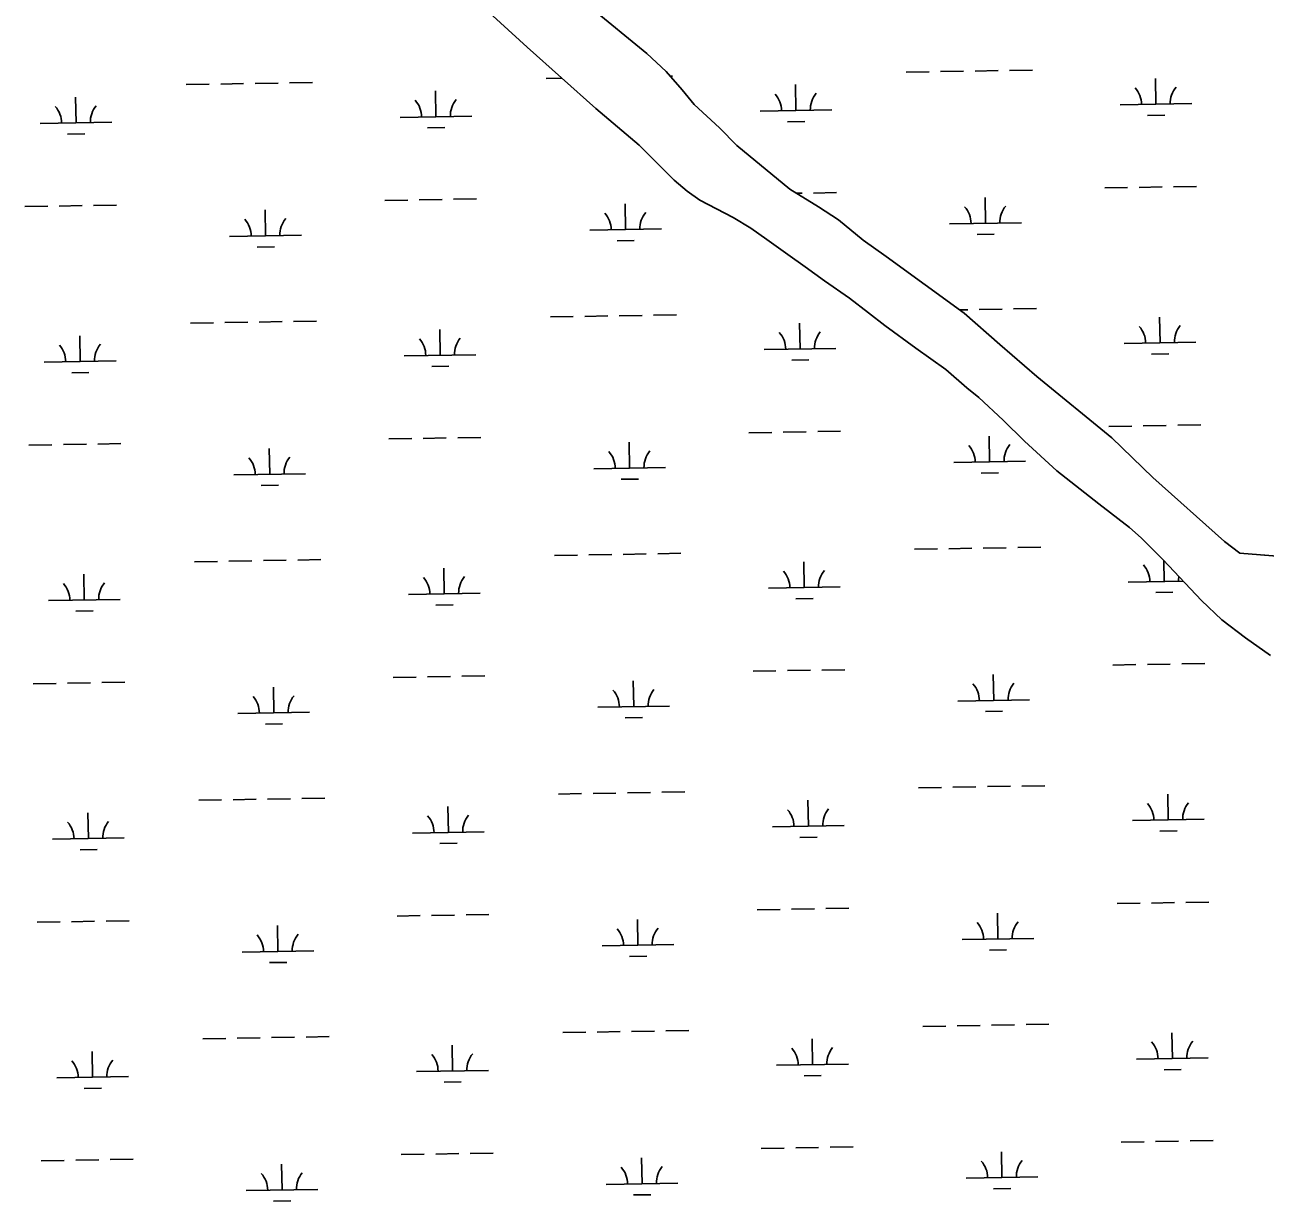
# Model space of a CAD drawing. Extents: x 3892998 to 3931244, y 278583 to 304547.
# Drawn here: x 3915584 to 3917313, y 296771 to 298411 of the extents above; entities that cross this region are included whole.
import ezdxf

# ---------------------------------------------------------------- set-up
doc = ezdxf.new("R2010")
doc.units = 0
doc.layers.add('V-TOPO-SHOR', color=7, linetype='Continuous')
doc.layers.add('V-WETL-SWMP', color=7, linetype='Continuous')

msp = doc.modelspace()

# ---------------------------------------------------------------- linework, layer by layer
at = {"layer": 'V-TOPO-SHOR'}
for points in [[(3917320.6, 297532.1), (3917286, 297556.4), (3917253, 297581.8), (3917224.6, 297608.5), (3917171.3, 297665.3), (3917140.3, 297696.2), (3917124.3, 297710.2), (3917081.4, 297743.2), (3917022.7, 297789.3), (3916977.8, 297830.8), (3916948, 297860.3), (3916914.3, 297891.7), (3916897.6, 297905.1), (3916868, 297930.6), (3916826.1, 297960.6), (3916783.1, 297992), (3916760.3, 298009.8), (3916733.6, 298030), (3916699.2, 298054.2), (3916671.9, 298074), (3916647.9, 298091.2), (3916618.7, 298112.1), (3916596.3, 298127.7), (3916571.5, 298142.7), (3916525.2, 298166.8), (3916507.7, 298179.2), (3916489.3, 298194.6), (3916470.7, 298213.4), (3916440.5, 298243.3), (3916380.2, 298294.8), (3916284.3, 298380.2), (3916221, 298438.3)], [(3916372, 298436.4), (3916451.3, 298371.5), (3916478.1, 298346.3), (3916500.5, 298320.6), (3916517.5, 298300.3), (3916535.1, 298283.8), (3916552.4, 298267.6), (3916576.7, 298243.1), (3916650.7, 298182.4), (3916690.4, 298157.5), (3916718.3, 298139.5), (3916752.7, 298111.1), (3916784.9, 298088.5), (3916893.8, 298009.5), (3916943.2, 297965.5), (3916995, 297920.8), (3917099.4, 297835.5), (3917156.9, 297780.3), (3917256.5, 297690.8), (3917278.1, 297674.5)], [(3917278.1, 297674.5), (3917428.6, 297662.7), (3917474.3, 297658.5), (3917523.6, 297649), (3917560, 297642.4), (3917602, 297635.3), (3917627.3, 297630.5), (3917766.5, 297614.3), (3917806.6, 297611.6), (3917843.9, 297608.1), (3917877.5, 297604.5), (3917979.3, 297604.8), (3918006.5, 297609.3), (3918049.5, 297623.9), (3918087.5, 297634.1), (3918166.5, 297667), (3918206.3, 297680.1), (3918248.2, 297695), (3918274.9, 297701.5), (3918297.3, 297706.8), (3918397.7, 297723.5), (3918444.4, 297728.9), (3918494.3, 297741.7)]]:
    msp.add_lwpolyline(points, dxfattribs=at)
at = {"layer": 'V-WETL-SWMP'}
for p, q in [((3916451.3, 298371.5), (3916372, 298436.4)), ((3916478.1, 298346.3), (3916451.3, 298371.5)), ((3916500.5, 298320.6), (3916478.1, 298346.3)), ((3916812.9, 298345.3), (3916844.9, 298345.8)), ((3916860.9, 298346.1), (3916892.9, 298346.7)), ((3916908.9, 298346.9), (3916940.9, 298347.5)), ((3916956.8, 298347.8), (3916988.8, 298348.3)), ((3915809.2, 298327.9), (3915841.2, 298328.5)), ((3915857.2, 298328.7), (3915889.2, 298329.3)), ((3915905.2, 298329.6), (3915937.2, 298330.1)), ((3915953.2, 298330.4), (3915985.2, 298331)), ((3916311, 298336.6), (3916332.9, 298337)), ((3916484, 298339.6), (3916487, 298339.6)), ((3916659.2, 298291.9), (3916658.6, 298327.9)), ((3917161, 298300.6), (3917160.4, 298336.5)), ((3915655.5, 298274.5), (3915654.9, 298310.5)), ((3916157.3, 298283.2), (3916156.7, 298319.2)), ((3916517.5, 298300.3), (3916500.5, 298320.6)), ((3916535.1, 298283.8), (3916517.5, 298300.3)), ((3916609.2, 298291), (3916709.2, 298292.7)), ((3917111, 298299.7), (3917211, 298301.4)), ((3915605.5, 298273.6), (3915705.5, 298275.4)), ((3916107.4, 298282.3), (3916207.3, 298284)), ((3916552.4, 298267.6), (3916535.1, 298283.8)), ((3916647.4, 298276.2), (3916671.4, 298276.6)), ((3917149.3, 298284.9), (3917173.3, 298285.3)), ((3915643.8, 298258.9), (3915667.8, 298259.3)), ((3916145.6, 298267.5), (3916169.6, 298268)), ((3916576.7, 298243.1), (3916552.4, 298267.6)), ((3916650.7, 298182.4), (3916576.7, 298243.1)), ((3916690.4, 298157.5), (3916650.7, 298182.4)), ((3916660.2, 298176.4), (3916667.8, 298176.6)), ((3916683.8, 298176.8), (3916715.8, 298177.4)), ((3917089.6, 298183.9), (3917121.6, 298184.4)), ((3917137.6, 298184.7), (3917169.6, 298185.3)), ((3917185.6, 298185.5), (3917217.6, 298186.1)), ((3915584.1, 298157.8), (3915616.1, 298158.4)), ((3915632.1, 298158.6), (3915664.1, 298159.2)), ((3915680.1, 298159.5), (3915712.1, 298160)), ((3916085.9, 298166.5), (3916117.9, 298167)), ((3916133.9, 298167.3), (3916165.9, 298167.9)), ((3916181.9, 298168.2), (3916213.9, 298168.7)), ((3916421.5, 298125.9), (3916420.9, 298161.9)), ((3916718.3, 298139.5), (3916690.4, 298157.5)), ((3916923.4, 298134.6), (3916922.8, 298170.5)), ((3915919.7, 298117.2), (3915919.1, 298153.2)), ((3916752.7, 298111.1), (3916718.3, 298139.5)), ((3916371.6, 298125), (3916471.5, 298126.7)), ((3916873.4, 298133.7), (3916973.4, 298135.4)), ((3916911.6, 298118.9), (3916935.6, 298119.3)), ((3915869.7, 298116.3), (3915969.7, 298118)), ((3915908, 298101.5), (3915932, 298102)), ((3916409.8, 298110.2), (3916433.8, 298110.6)), ((3916784.9, 298088.5), (3916752.7, 298111.1)), ((3916893.8, 298009.5), (3916784.9, 298088.5)), ((3916962.6, 298015.1), (3916994.6, 298015.7)), ((3915958.9, 297997.8), (3915990.9, 297998.3)), ((3916316.8, 298004), (3916348.8, 298004.5)), ((3916364.8, 298004.8), (3916396.8, 298005.4)), ((3916412.8, 298005.6), (3916444.8, 298006.2)), ((3916460.8, 298006.5), (3916492.8, 298007)), ((3916887.7, 298013.8), (3916898.6, 298014)), ((3916943.2, 297965.5), (3916893.8, 298009.5)), ((3916914.6, 298014.3), (3916946.6, 298014.9)), ((3917166.8, 297967.9), (3917166.1, 298003.9)), ((3915815, 297995.3), (3915847, 297995.8)), ((3915863, 297996.1), (3915895, 297996.7)), ((3915910.9, 297996.9), (3915942.9, 297997.5)), ((3916163.1, 297950.6), (3916162.5, 297986.6)), ((3916664.9, 297959.2), (3916664.3, 297995.2)), ((3915661.3, 297941.9), (3915660.6, 297977.9)), ((3916995, 297920.8), (3916943.2, 297965.5)), ((3917116.8, 297967.1), (3917216.8, 297968.8)), ((3916113.1, 297949.7), (3916213.1, 297951.4)), ((3916614.9, 297958.4), (3916714.9, 297960.1)), ((3917155, 297952.3), (3917179, 297952.7)), ((3915611.3, 297941), (3915711.3, 297942.7)), ((3916151.4, 297934.9), (3916175.4, 297935.3)), ((3916653.2, 297943.6), (3916677.2, 297944)), ((3915649.5, 297926.2), (3915673.5, 297926.6)), ((3917099.4, 297835.5), (3916995, 297920.8)), ((3916593.5, 297842.6), (3916625.5, 297843.1)), ((3916641.5, 297843.4), (3916673.5, 297843.9)), ((3916689.5, 297844.2), (3916721.5, 297844.8)), ((3917095.4, 297851.2), (3917127.4, 297851.8)), ((3917143.4, 297852.1), (3917175.4, 297852.6)), ((3917191.4, 297852.9), (3917223.4, 297853.5)), ((3915589.9, 297825.2), (3915621.9, 297825.7)), ((3915637.9, 297826), (3915669.9, 297826.6)), ((3915685.9, 297826.8), (3915717.9, 297827.4)), ((3916091.7, 297833.9), (3916123.7, 297834.4)), ((3916139.7, 297834.7), (3916171.7, 297835.3)), ((3916187.7, 297835.5), (3916219.7, 297836.1)), ((3916427.3, 297793.2), (3916426.7, 297829.2)), ((3916929.1, 297801.9), (3916928.5, 297837.9)), ((3917156.9, 297780.3), (3917099.4, 297835.5)), ((3915925.5, 297784.6), (3915924.8, 297820.6)), ((3916377.3, 297792.4), (3916477.3, 297794.1)), ((3916879.1, 297801.1), (3916979.1, 297802.8)), ((3915875.5, 297783.7), (3915975.5, 297785.4)), ((3916415.6, 297777.6), (3916439.6, 297778)), ((3916917.4, 297786.3), (3916941.4, 297786.7)), ((3917256.5, 297690.8), (3917156.9, 297780.3)), ((3915913.7, 297768.9), (3915937.7, 297769.3)), ((3917278.1, 297674.5), (3917256.5, 297690.8)), ((3916322.6, 297671.3), (3916354.5, 297671.9)), ((3916370.5, 297672.2), (3916402.5, 297672.7)), ((3916418.5, 297673), (3916450.5, 297673.6)), ((3916466.5, 297673.8), (3916498.5, 297674.4)), ((3916824.4, 297680), (3916856.4, 297680.6)), ((3916872.4, 297680.9), (3916904.4, 297681.4)), ((3916920.4, 297681.7), (3916952.4, 297682.2)), ((3916968.4, 297682.5), (3917000.4, 297683.1)), ((3917428.6, 297662.7), (3917278.1, 297674.5)), ((3915820.7, 297662.7), (3915852.7, 297663.2)), ((3915868.7, 297663.5), (3915900.7, 297664)), ((3915916.7, 297664.3), (3915948.7, 297664.9)), ((3915964.7, 297665.1), (3915996.7, 297665.7)), ((3916168.9, 297617.9), (3916168.2, 297653.9)), ((3916670.7, 297626.6), (3916670.1, 297662.6)), ((3917172.5, 297635.3), (3917172, 297664.5)), ((3915667, 297609.2), (3915666.4, 297645.2)), ((3917122.5, 297634.4), (3917199, 297635.8)), ((3916118.9, 297617.1), (3916218.9, 297618.8)), ((3916620.7, 297625.8), (3916720.7, 297627.5)), ((3917160.8, 297619.7), (3917184.8, 297620.1)), ((3915617, 297608.4), (3915717, 297610.1)), ((3916157.1, 297602.3), (3916181.1, 297602.7)), ((3916659, 297611), (3916683, 297611.4)), ((3915655.3, 297593.6), (3915679.3, 297594)), ((3917101.1, 297518.6), (3917133.1, 297519.2)), ((3917149.1, 297519.5), (3917181.1, 297520)), ((3917197.1, 297520.3), (3917229.1, 297520.8)), ((3916097.5, 297501.2), (3916129.5, 297501.8)), ((3916145.5, 297502.1), (3916177.5, 297502.6)), ((3916193.4, 297502.9), (3916225.4, 297503.5)), ((3916599.3, 297509.9), (3916631.3, 297510.5)), ((3916647.3, 297510.8), (3916679.3, 297511.3)), ((3916695.3, 297511.6), (3916727.3, 297512.1)), ((3916934.9, 297469.3), (3916934.3, 297505.3)), ((3915595.6, 297492.6), (3915627.6, 297493.1)), ((3915643.6, 297493.4), (3915675.6, 297493.9)), ((3915691.6, 297494.2), (3915723.6, 297494.8)), ((3915931.2, 297451.9), (3915930.6, 297487.9)), ((3916433.1, 297460.6), (3916432.4, 297496.6)), ((3916884.9, 297468.4), (3916984.9, 297470.2)), ((3915881.2, 297451.1), (3915981.2, 297452.8)), ((3916383.1, 297459.8), (3916483.1, 297461.5)), ((3916421.3, 297445), (3916445.3, 297445.4)), ((3916923.2, 297453.7), (3916947.2, 297454.1)), ((3915919.5, 297436.3), (3915943.5, 297436.7)), ((3916472.3, 297341.2), (3916504.3, 297341.8)), ((3916830.1, 297347.4), (3916862.1, 297348)), ((3916878.1, 297348.2), (3916910.1, 297348.8)), ((3916926.1, 297349.1), (3916958.1, 297349.6)), ((3916974.1, 297349.9), (3917006.1, 297350.4)), ((3915826.5, 297330), (3915858.5, 297330.6)), ((3915874.5, 297330.9), (3915906.5, 297331.4)), ((3915922.5, 297331.7), (3915954.5, 297332.2)), ((3915970.5, 297332.5), (3916002.5, 297333.1)), ((3916328.3, 297338.7), (3916360.3, 297339.3)), ((3916376.3, 297339.5), (3916408.3, 297340.1)), ((3916424.3, 297340.4), (3916456.3, 297340.9)), ((3916676.5, 297294), (3916675.8, 297330)), ((3917178.3, 297302.7), (3917177.7, 297338.7)), ((3915672.8, 297276.6), (3915672.2, 297312.6)), ((3916174.6, 297285.3), (3916174, 297321.3)), ((3916626.5, 297293.1), (3916726.4, 297294.9)), ((3917128.3, 297301.8), (3917228.3, 297303.5)), ((3915622.8, 297275.8), (3915722.8, 297277.5)), ((3916124.6, 297284.4), (3916224.6, 297286.2)), ((3916664.7, 297278.4), (3916688.7, 297278.8)), ((3917166.6, 297287), (3917190.6, 297287.5)), ((3915661.1, 297261), (3915685.1, 297261.4)), ((3916162.9, 297269.7), (3916186.9, 297270.1)), ((3917106.9, 297186), (3917138.9, 297186.5)), ((3917154.9, 297186.8), (3917186.9, 297187.4)), ((3917202.9, 297187.7), (3917234.9, 297188.2)), ((3916103.2, 297168.6), (3916135.2, 297169.2)), ((3916151.2, 297169.5), (3916183.2, 297170)), ((3916199.2, 297170.3), (3916231.2, 297170.8)), ((3916605.1, 297177.3), (3916637, 297177.9)), ((3916653, 297178.1), (3916685, 297178.7)), ((3916701, 297179), (3916733, 297179.5)), ((3916940.7, 297136.7), (3916940, 297172.7)), ((3915601.4, 297159.9), (3915633.4, 297160.5)), ((3915649.4, 297160.8), (3915681.4, 297161.3)), ((3915697.4, 297161.6), (3915729.4, 297162.1)), ((3915937, 297119.3), (3915936.4, 297155.3)), ((3916438.8, 297128), (3916438.2, 297164)), ((3916890.7, 297135.8), (3916990.6, 297137.5)), ((3915887, 297118.4), (3915987, 297120.2)), ((3916388.8, 297127.1), (3916488.8, 297128.9)), ((3916928.9, 297121), (3916952.9, 297121.5)), ((3915925.3, 297103.7), (3915949.3, 297104.1)), ((3916427.1, 297112.4), (3916451.1, 297112.8)), ((3916835.9, 297014.8), (3916867.9, 297015.3)), ((3916883.9, 297015.6), (3916915.9, 297016.2)), ((3916931.9, 297016.4), (3916963.9, 297017)), ((3916979.9, 297017.3), (3917011.9, 297017.8)), ((3915832.2, 296997.4), (3915864.2, 296998)), ((3915880.2, 296998.2), (3915912.2, 296998.8)), ((3915928.2, 296999.1), (3915960.2, 296999.6)), ((3915976.2, 296999.9), (3916008.2, 297000.5)), ((3916334.1, 297006.1), (3916366.1, 297006.6)), ((3916382.1, 297006.9), (3916414.1, 297007.5)), ((3916430.1, 297007.8), (3916462, 297008.3)), ((3916478, 297008.6), (3916510, 297009.1)), ((3916682.2, 296961.4), (3916681.6, 296997.4)), ((3917184, 296970.1), (3917183.4, 297006)), ((3915678.5, 296944), (3915677.9, 296980)), ((3916180.4, 296952.7), (3916179.8, 296988.7)), ((3916632.2, 296960.5), (3916732.2, 296962.2)), ((3917134.1, 296969.2), (3917234, 296970.9)), ((3915628.6, 296943.1), (3915728.5, 296944.9)), ((3916130.4, 296951.8), (3916230.4, 296953.5)), ((3916670.5, 296945.7), (3916694.5, 296946.1)), ((3917172.3, 296954.4), (3917196.3, 296954.8)), ((3915666.8, 296928.4), (3915690.8, 296928.8)), ((3916168.6, 296937), (3916192.6, 296937.5)), ((3916610.8, 296844.7), (3916642.8, 296845.2)), ((3916658.8, 296845.5), (3916690.8, 296846.1)), ((3916706.8, 296846.3), (3916738.8, 296846.9)), ((3916946.4, 296804.1), (3916945.8, 296840)), ((3917112.6, 296853.4), (3917144.6, 296853.9)), ((3917160.6, 296854.2), (3917192.6, 296854.8)), ((3917208.6, 296855), (3917240.6, 296855.6)), ((3915607.1, 296827.3), (3915639.1, 296827.9)), ((3915655.1, 296828.1), (3915687.1, 296828.7)), ((3915703.1, 296829), (3915735.1, 296829.5)), ((3915942.7, 296786.7), (3915942.1, 296822.7)), ((3916109, 296836), (3916141, 296836.5)), ((3916157, 296836.8), (3916189, 296837.4)), ((3916205, 296837.7), (3916237, 296838.2)), ((3916444.6, 296795.4), (3916444, 296831.4)), ((3916394.6, 296794.5), (3916494.6, 296796.2)), ((3916896.4, 296803.2), (3916996.4, 296804.9)), ((3916934.7, 296788.4), (3916958.7, 296788.8)), ((3915892.8, 296785.8), (3915992.7, 296787.5)), ((3915931, 296771), (3915955, 296771.5)), ((3916432.8, 296779.7), (3916456.8, 296780.1))]:
    msp.add_line(p, q, dxfattribs=at)
msp.add_lwpolyline([(3916221, 298438.3), (3916284.3, 298380.2), (3916380.2, 298294.8), (3916440.5, 298243.3), (3916470.7, 298213.4), (3916489.3, 298194.6), (3916507.7, 298179.2), (3916525.2, 298166.8), (3916571.5, 298142.7), (3916596.3, 298127.7), (3916618.7, 298112.1), (3916647.9, 298091.2), (3916671.9, 298074), (3916699.2, 298054.2), (3916733.6, 298030), (3916760.3, 298009.8), (3916783.1, 297992), (3916826.1, 297960.6), (3916868, 297930.6), (3916897.6, 297905.1), (3916914.3, 297891.7), (3916948, 297860.3), (3916977.8, 297830.8), (3917022.7, 297789.3), (3917081.4, 297743.2), (3917124.3, 297710.2), (3917140.3, 297696.2), (3917171.3, 297665.3), (3917224.6, 297608.5), (3917253, 297581.8), (3917286, 297556.4), (3917320.6, 297532.1)], dxfattribs=at)
for centre, start, end in [((3916603.9, 298291.4), 0.2199, 41.7635), ((3916714.4, 298293.3), 140.2199, 181.7635), ((3917105.8, 298300.1), 0.2199, 41.7635), ((3917216.2, 298302), 140.2199, 181.7635), ((3915600.3, 298274), 0.2199, 41.7635), ((3915710.7, 298275.9), 140.2199, 181.7635), ((3916102.1, 298282.7), 0.2199, 41.7635), ((3916212.6, 298284.6), 140.2199, 181.7635), ((3916868.1, 298134.1), 0.2199, 41.7635), ((3916978.6, 298136), 140.2199, 181.7635), ((3915864.5, 298116.7), 0.2199, 41.7635), ((3915974.9, 298118.6), 140.2199, 181.7635), ((3916366.3, 298125.4), 0.2199, 41.7635), ((3916476.8, 298127.3), 140.2199, 181.7635), ((3916609.7, 297958.8), 0.2199, 41.7635), ((3916720.2, 297960.7), 140.2199, 181.7635), ((3917111.5, 297967.4), 0.2199, 41.7635), ((3917222, 297969.4), 140.2199, 181.7635), ((3915606, 297941.4), 0.2199, 41.7635), ((3915716.5, 297943.3), 140.2199, 181.7635), ((3916107.9, 297950.1), 0.2199, 41.7635), ((3916218.3, 297952), 140.2199, 181.7635), ((3916984.4, 297803.4), 140.2199, 181.7635), ((3915980.7, 297786), 140.2199, 181.7635), ((3916372.1, 297792.8), 0.2199, 41.7635), ((3916482.5, 297794.7), 140.2199, 181.7635), ((3916873.9, 297801.4), 0.2199, 41.7635), ((3915870.2, 297784.1), 0.2199, 41.7635), ((3917117.3, 297634.8), 0.2199, 41.7635), ((3916113.6, 297617.4), 0.2199, 41.7635), ((3916224.1, 297619.4), 140.2199, 181.7635), ((3916615.5, 297626.1), 0.2199, 41.7635), ((3916725.9, 297628), 140.2199, 181.7635), ((3917227.8, 297636.7), 171.0292, 181.7635), ((3915611.8, 297608.8), 0.2199, 41.7635), ((3915722.3, 297610.7), 140.2199, 181.7635), ((3916377.8, 297460.1), 0.2199, 41.7635), ((3916488.3, 297462), 140.2199, 181.7635), ((3916879.7, 297468.8), 0.2199, 41.7635), ((3916990.1, 297470.7), 140.2199, 181.7635), ((3915876, 297451.4), 0.2199, 41.7635), ((3915986.5, 297453.4), 140.2199, 181.7635), ((3917123, 297302.2), 0.2199, 41.7635), ((3917233.5, 297304.1), 140.2199, 181.7635), ((3916119.4, 297284.8), 0.2199, 41.7635), ((3916229.8, 297286.7), 140.2199, 181.7635), ((3916621.2, 297293.5), 0.2199, 41.7635), ((3916731.7, 297295.4), 140.2199, 181.7635), ((3915617.5, 297276.1), 0.2199, 41.7635), ((3915728, 297278), 140.2199, 181.7635), ((3916383.6, 297127.5), 0.2199, 41.7635), ((3916494, 297129.4), 140.2199, 181.7635), ((3916885.4, 297136.2), 0.2199, 41.7635), ((3916995.9, 297138.1), 140.2199, 181.7635), ((3915881.7, 297118.8), 0.2199, 41.7635), ((3915992.2, 297120.7), 140.2199, 181.7635), ((3916627, 296960.9), 0.2199, 41.7635), ((3916737.4, 296962.8), 140.2199, 181.7635), ((3917128.8, 296969.6), 0.2199, 41.7635), ((3917239.3, 296971.5), 140.2199, 181.7635), ((3915623.3, 296943.5), 0.2199, 41.7635), ((3915733.8, 296945.4), 140.2199, 181.7635), ((3916125.1, 296952.2), 0.2199, 41.7635), ((3916235.6, 296954.1), 140.2199, 181.7635), ((3916891.2, 296803.6), 0.2199, 41.7635), ((3917001.6, 296805.5), 140.2199, 181.7635), ((3915887.5, 296786.2), 0.2199, 41.7635), ((3915998, 296788.1), 140.2199, 181.7635), ((3916389.3, 296794.9), 0.2199, 41.7635), ((3916499.8, 296796.8), 140.2199, 181.7635)]:
    msp.add_arc(centre, 35.2, start, end, dxfattribs=at)

doc.saveas('drawing.dxf')
